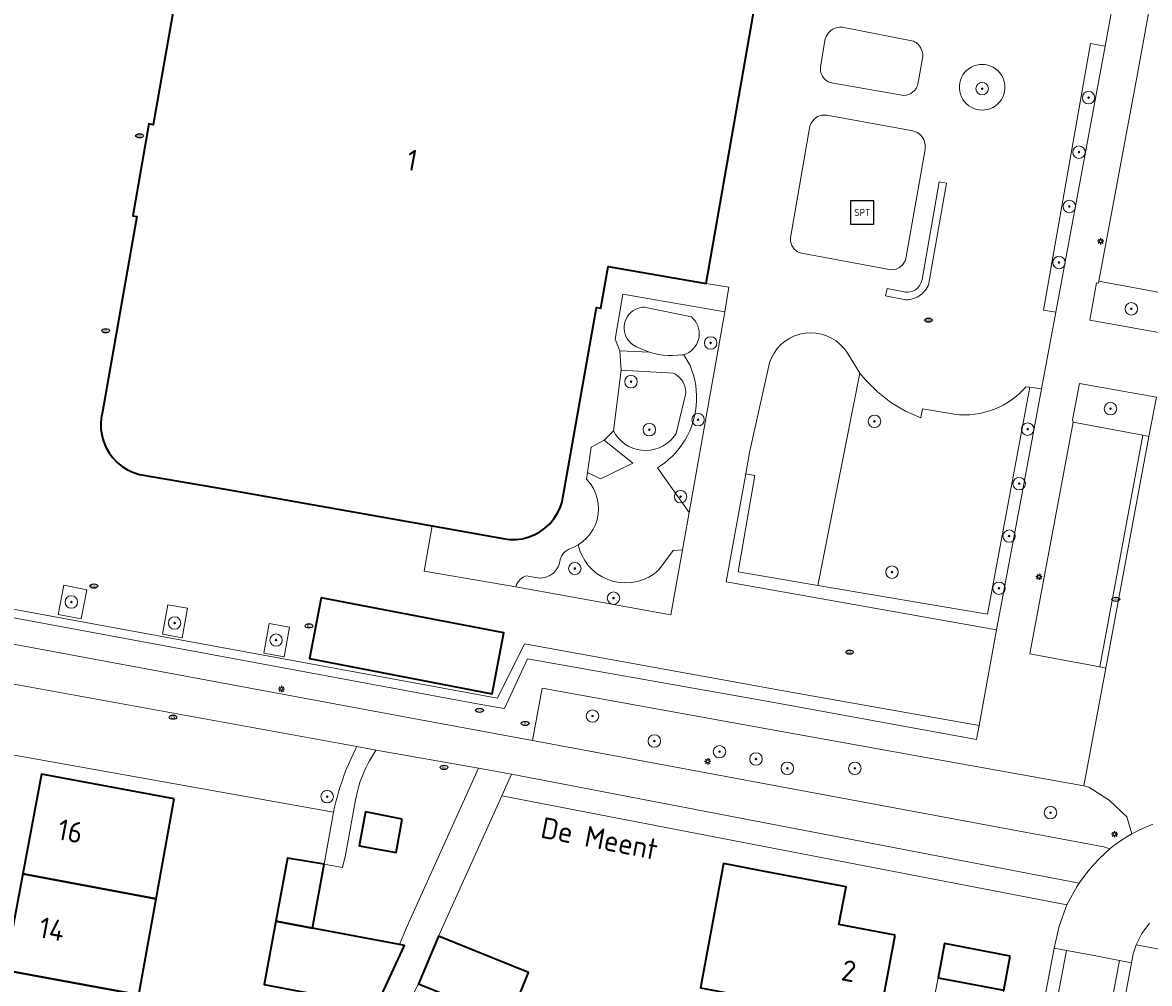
# Model space of a CAD drawing. Header units: metres. Extents: x 152610 to 160096, y 456114 to 462495.
# Tile 264 of 656: x 157327 to 157399, y 460119 to 460180. Entities that reach past the tile are written whole.
import ezdxf
from ezdxf.enums import TextEntityAlignment as Align

# ---------------------------------------------------------------- set-up
doc = ezdxf.new("R2010")
doc.units = ezdxf.units.M
doc.header["$LTSCALE"] = 0.5
doc.layers.get('0').update_dxf_attribs({"linetype": 'CONTINUOUS'})
for name, color, linetype, lineweight in [('B-PV-GR-BEPLANTING_CULTUUR_BODEMBEDEKKER-GV', 251, 'CONTINUOUS', 18), ('B-PV-GR-BEPLANTING_CULTUUR_BOSPLANTSOEN-GV', 251, 'CONTINUOUS', 18), ('B-PV-GR-BEPLANTING_CULTUUR_VASTE PLANTENVAK-GV', 251, 'CONTINUOUS', 18), ('B-PV-GR-BOOM-S', 251, 'CONTINUOUS', 25), ('B-PV-GR-HAAG-GV', 251, 'CONTINUOUS', 13), ('B-PV-IE-MEUBILAIR-S', 251, 'CONTINUOUS', 25), ('B-PV-IE-MEUBILAIR_WEGMEUBILAIR-S', 251, 'CONTINUOUS', 25), ('B-PV-OG-BEBOUWING-GV', 6, 'CONTINUOUS', 35), ('B-PV-OG-BEBOUWING-T18', 1, 'CONTINUOUS', 18), ('B-PV-OG-BEBOUWING_OVERBOUWING-GV', 251, 'CONTINUOUS', 18), ('B-PV-OG-TERREIN_BEGROEID-GV', 251, 'CONTINUOUS', 18), ('B-PV-OG-TOPOGRAFIE-T18', 1, 'CONTINUOUS', 18), ('B-PV-VH-GESLOTENVERHARDING_ASFALT-GV', 251, 'CONTINUOUS', 18), ('B-PV-VH-GESLOTENVERHARDING_KUNSTSTOF-GV', 251, 'CONTINUOUS', 18), ('B-PV-VH-HALFVERHARDING_GRASBETONSTEEN-GV', 251, 'CONTINUOUS', 18), ('B-PV-VH-ONVERHARD-GV', 251, 'CONTINUOUS', 18), ('B-PV-VH-OPENVERHARDING_BETONSTRAATSTEEN-GV', 251, 'CONTINUOUS', 18), ('B-PV-VH-OPENVERHARDING_STRAATBAKSTEEN-GV', 251, 'CONTINUOUS', 18), ('B-PV-VH-OPENVERHARDING_TEGEL-GV', 251, 'CONTINUOUS', 18)]:
    doc.layers.add(name, color=color, linetype=linetype, lineweight=lineweight)
doc.styles.add('NLCS-ISO', font='NLCS-ISO.ttf')
doc.styles.add('NLCS-ISO-M750-T18', font='NLCS-ISO.ttf', dxfattribs={"height": 1.35})

# ---------------------------------------------------------------- blocks, each defined once
blk = doc.blocks.new('SIE-MEUBILAIR_PAAL_LICHTMAST-SO')
for points in [[(-0.62, 0), (-1, 0)], [(-0.71, 0.71), (-0.44, 0.44)], [(0, 1), (0, 0.62)], [(0.44, 0.44), (0.71, 0.71)], [(1, 0), (0.62, 0)], [(-0.71, -0.71), (-0.44, -0.44)], [(0, -0.62), (0, -1)], [(0.44, -0.44), (0.71, -0.71)]]:
    blk.add_lwpolyline(points)
blk.add_circle((0, 0), 0.5)
blk = doc.blocks.new('SIE-MEUBILAIR_PUT_RIOOLPUT-SO')
blk.add_ellipse((0, 0), major_axis=(1.25, 0), ratio=0.54)
at = {"style": 'NLCS-ISO'}
blk.add_text('ri', height=0.75, dxfattribs=at).set_placement((-0.04, 0.07), align=Align.MIDDLE_CENTER)
blk = doc.blocks.new('SIE-MEUBILAIR_PUT_KOLK-SO')
blk.add_ellipse((0, 0), major_axis=(1.25, 0), ratio=0.54)
at = {"style": 'NLCS-ISO'}
blk.add_text('klk', height=0.75, dxfattribs=at).set_placement((0.03, 0), align=Align.MIDDLE_CENTER)
blk = doc.blocks.new('SIE-WEG_SPEELTOESTEL-SO')
at = {"flags": 128}
blk.add_lwpolyline([(-3.75, -3.75), (3.75, -3.75), (3.75, 3.75), (-3.75, 3.75)], close=True, dxfattribs=at)
at = {"style": 'NLCS-ISO'}
blk.add_text('SPT', height=2.25, dxfattribs=at).set_placement((0, 0), align=Align.MIDDLE_CENTER)
blk = doc.blocks.new('SGR-BOOM_GBKN-SO')
at = {"linetype": 'ByBlock', "lineweight": 18}
h = blk.add_hatch(color=0, dxfattribs=at)
h.dxf.hatch_style = 1
edge = h.paths.add_edge_path()
edge.add_arc((0, 0), 0.25, 0, 360)
at = {"color": 0, "linetype": 'ByBlock', "lineweight": 18}
for radius in [2, 0.25]:
    blk.add_circle((0, 0), radius, dxfattribs=at)
at = {"color": 0, "linetype": 'ByBlock', "lineweight": 18, "style": 'NLCS-ISO'}
blk.add_attdef('SOORT', (2.5, 0), '', height=1.5, dxfattribs=at)

msp = doc.modelspace()

# ---------------------------------------------------------------- linework, layer by layer
at = {"layer": 'B-PV-GR-BEPLANTING_CULTUUR_BODEMBEDEKKER-GV', "flags": 128}
msp.add_lwpolyline([(157358.554, 460132.21), (157357.92, 460130.805), (157375.314, 460127.45), (157394.196, 460123.809), (157394.648, 460124.683), (157394.834, 460124.969), (157394.983, 460125.199)], close=True, dxfattribs=at)
at = {"layer": 'B-PV-GR-BEPLANTING_CULTUUR_BOSPLANTSOEN-GV', "flags": 128}
msp.add_lwpolyline([(157324.569, 460133.776), (157347.126, 460129.772), (157347.193, 460130.081), (157347.278, 460130.433), (157347.37, 460130.782), (157347.469, 460131.13), (157347.576, 460131.475), (157347.692, 460131.817), (157347.814, 460132.157), (157347.944, 460132.495), (157348.081, 460132.829), (157348.226, 460133.16), (157348.378, 460133.488), (157348.538, 460133.812), (157348.618, 460133.967), (157312.833, 460140.476)], dxfattribs=at)
msp.add_lwpolyline([(157396.956, 460127.406), (157397.1, 460127.53), (157397.573, 460127.88), (157398.098, 460128.225), (157398.359, 460128.367), (157398.038, 460129.457), (157396.909, 460130.527), (157395.588, 460131.373), (157395.287, 460131.452), (157385.501, 460133.216), (157375.162, 460135.077), (157360.505, 460137.71), (157359.892, 460134.355), (157396.554, 460127.533)], close=True, dxfattribs=at)
at = {"layer": 'B-PV-GR-BEPLANTING_CULTUUR_VASTE PLANTENVAK-GV', "flags": 128}
for points in [[(157400.681, 460160.423), (157401.132, 460162.92), (157400.739, 460162.993), (157396.247, 460163.826), (157396.223, 460163.707), (157396.089, 460163.734), (157395.652, 460161.339)], [(157372.237, 460161.872), (157365.694, 460162.999), (157365.201, 460160.119), (157365.505, 460159.365), (157367.405, 460159.275), (157367.121, 460159.373), (157366.843, 460159.488), (157366.573, 460159.621), (157366.308, 460159.772), (157366.181, 460159.88), (157366.068, 460160.003), (157365.971, 460160.139), (157365.893, 460160.286), (157365.833, 460160.442), (157365.793, 460160.604), (157365.774, 460160.77), (157365.776, 460160.936), (157365.799, 460161.102), (157365.842, 460161.263), (157365.906, 460161.417), (157365.988, 460161.562), (157366.087, 460161.696), (157366.203, 460161.816), (157366.332, 460161.921), (157366.474, 460162.009), (157366.626, 460162.078), (157366.785, 460162.128), (157366.949, 460162.157), (157367.054, 460162.165), (157370.089, 460161.533), (157370.213, 460161.415), (157370.326, 460161.278), (157370.42, 460161.128), (157370.495, 460160.967), (157370.55, 460160.798), (157370.582, 460160.623), (157370.593, 460160.446), (157370.581, 460160.269), (157370.547, 460160.095), (157370.492, 460159.926), (157370.416, 460159.766), (157370.32, 460159.616), (157370.207, 460159.48), (157370.077, 460159.359), (157369.933, 460159.255), (157369.777, 460159.17), (157369.612, 460159.106), (157370.003, 460158.415), (157370.124, 460158.107), (157370.225, 460157.792), (157370.306, 460157.472), (157370.367, 460157.147), (157370.407, 460156.819), (157370.427, 460156.489), (157370.426, 460156.158), (157370.404, 460155.828), (157370.361, 460155.5), (157370.298, 460155.176), (157370.215, 460154.856), (157370.112, 460154.542), (157369.989, 460154.235), (157369.847, 460153.936), (157369.687, 460153.647), (157369.509, 460153.368), (157369.314, 460153.101), (157369.102, 460152.847), (157368.875, 460152.607), (157368.633, 460152.381), (157368.378, 460152.172), (157368.109, 460151.978), (157367.926, 460151.86), (157369.944, 460148.999)], [(157394.59, 460154.794), (157399.058, 460153.947), (157399.456, 460153.873), (157399.94, 460156.387), (157395.003, 460157.274), (157394.559, 460154.933)], [(157364.498, 460153.637), (157363.663, 460153.188), (157363.428, 460151.564), (157364.248, 460151.151), (157366.334, 460152.146)], [(157369.515, 460146.59), (157368.927, 460146.541), (157367.997, 460145.307), (157367.696, 460145.058), (157367.366, 460144.849), (157367.013, 460144.684), (157366.641, 460144.563), (157366.258, 460144.491), (157365.868, 460144.467), (157365.479, 460144.492), (157365.096, 460144.565), (157364.725, 460144.686), (157364.372, 460144.853), (157364.042, 460145.062), (157363.742, 460145.311), (157363.475, 460145.596), (157363.246, 460145.912), (157363.058, 460146.254), (157362.958, 460146.495), (157362.822, 460146.909), (157362.553, 460146.765), (157362.235, 460146.641), (157362.155, 460146.602), (157362.089, 460146.562), (157361.989, 460146.488), (157361.899, 460146.401), (157361.821, 460146.304), (157361.756, 460146.198), (157361.704, 460146.085), (157361.667, 460145.966), (157361.645, 460145.843), (157361.625, 460145.755), (157361.6, 460145.659), (157361.541, 460145.511), (157361.465, 460145.372), (157361.371, 460145.243), (157361.262, 460145.127), (157361.139, 460145.026), (157361.005, 460144.941), (157360.861, 460144.873), (157360.709, 460144.824), (157360.553, 460144.794), (157360.394, 460144.784), (157360.235, 460144.794), (157360.079, 460144.824), (157359.486, 460144.933), (157359.291, 460144.842), (157359.12, 460144.712), (157358.979, 460144.549), (157358.876, 460144.36), (157358.826, 460144.211), (157368.771, 460142.416)], [(157331.286, 460144.034), (157329.812, 460144.318), (157329.452, 460142.447), (157330.925, 460142.163)], [(157337.755, 460142.844), (157336.49, 460143.07), (157336.153, 460141.179), (157337.417, 460140.952)], [(157344.297, 460141.627), (157342.997, 460141.861), (157342.656, 460139.964), (157343.957, 460139.73)]]:
    msp.add_lwpolyline(points, close=True, dxfattribs=at)
at = {"layer": 'B-PV-GR-HAAG-GV', "flags": 128}
for points in [[(157393.479, 460161.836), (157396.641, 460178.906), (157395.702, 460179.074), (157392.687, 460161.98)], [(157385.99, 460170.199), (157384.896, 460163.94), (157384.846, 460163.746), (157384.756, 460163.567), (157384.63, 460163.411), (157384.475, 460163.284), (157384.297, 460163.192), (157384.104, 460163.139), (157383.977, 460163.127), (157383.852, 460163.131), (157382.661, 460163.352), (157382.556, 460162.882), (157383.847, 460162.629), (157383.974, 460162.635), (157384.101, 460162.651), (157384.226, 460162.677), (157384.348, 460162.713), (157384.468, 460162.758), (157384.583, 460162.813), (157384.694, 460162.876), (157384.799, 460162.948), (157384.899, 460163.028), (157384.992, 460163.116), (157385.077, 460163.211), (157385.155, 460163.312), (157385.225, 460163.418), (157385.287, 460163.53), (157385.313, 460163.586), (157386.454, 460170.124)], [(157389.682, 460141.468), (157391.256, 460149.891), (157392.555, 460156.921), (157391.81, 460157.039), (157389.097, 460142.464), (157378.213, 460144.31), (157373.1, 460145.178), (157374.168, 460151.37), (157373.578, 460151.473), (157372.325, 460144.551)], [(157388.397, 460134.431), (157388.551, 460135.323), (157376.233, 460137.515), (157359.379, 460140.564), (157357.646, 460137.075), (157323.624, 460143.313), (157323.448, 460143.359), (157323.351, 460142.84), (157356.575, 460136.668), (157358.098, 460136.416), (157359.579, 460139.604), (157375.033, 460136.857)]]:
    msp.add_lwpolyline(points, close=True, dxfattribs=at)
at = {"layer": 'B-PV-OG-BEBOUWING-GV', "flags": 128}
msp.add_lwpolyline([(157337.412, 460184.442), (157335.549, 460173.869), (157335.277, 460173.917), (157334.234, 460168.025), (157334.502, 460167.977), (157332.301, 460155.453), (157332.238, 460155.173), (157332.192, 460154.767), (157332.197, 460154.358), (157332.253, 460153.953), (157332.359, 460153.558), (157332.514, 460153.179), (157332.715, 460152.823), (157332.96, 460152.495), (157333.243, 460152.201), (157333.562, 460151.944), (157333.909, 460151.729), (157334.282, 460151.559), (157334.672, 460151.437), (157340.291, 460150.458), (157353.446, 460148.126), (157358.003, 460147.318), (157358.408, 460147.263), (157358.818, 460147.26), (157359.224, 460147.308), (157359.621, 460147.406), (157360.003, 460147.553), (157360.363, 460147.747), (157360.696, 460147.985), (157360.997, 460148.263), (157361.26, 460148.576), (157361.483, 460148.919), (157361.66, 460149.288), (157361.79, 460149.676), (157361.848, 460149.939), (157364.011, 460162.137), (157364.273, 460162.09), (157364.743, 460164.768), (157371.036, 460163.677), (157374.577, 460183.867)], dxfattribs=at)
for points in [[(157346.327, 460143.512), (157345.583, 460139.617), (157357.308, 460137.356), (157358.055, 460141.264)], [(157336.903, 460130.626), (157328.381, 460132.211), (157327.179, 460125.799), (157335.737, 460124.198)], [(157351.529, 460129.312), (157349.171, 460129.781), (157348.769, 460127.601), (157351.134, 460127.17)], [(157346.516, 460126.42), (157344.168, 460126.81), (157343.426, 460122.76), (157345.767, 460122.322)], [(157383.167, 460121.863), (157379.554, 460122.56), (157380.021, 460124.98), (157375.02, 460125.923), (157372.161, 460126.462), (157370.676, 460118.482), (157373.523, 460117.958), (157382.143, 460116.373)], [(157335.737, 460124.198), (157327.179, 460125.799), (157326.023, 460119.634), (157334.619, 460118.037)], [(157345.767, 460122.322), (157343.426, 460122.76), (157342.682, 460118.695), (157345.025, 460118.265), (157349.559, 460117.435), (157349.909, 460117.371), (157351.674, 460121.217), (157351.363, 460121.275)], [(157353.859, 460121.803), (157352.587, 460118.758), (157358.399, 460116.399), (157359.628, 460119.479)], [(157390.55, 460120.525), (157386.345, 460121.336), (157385.926, 460119.136), (157390.142, 460118.347)], [(157334.619, 460118.037), (157326.023, 460119.634), (157324.851, 460113.384), (157333.492, 460111.829)]]:
    msp.add_lwpolyline(points, close=True, dxfattribs=at)
at = {"layer": 'B-PV-OG-BEBOUWING_OVERBOUWING-GV', "flags": 128}
msp.add_lwpolyline([(157385.262, 460115.76), (157389.502, 460114.927), (157390.142, 460118.347), (157385.926, 460119.136)], close=True, dxfattribs=at)
at = {"layer": 'B-PV-OG-TERREIN_BEGROEID-GV', "flags": 128}
for points in [[(157387.511, 460175.49), (157387.619, 460175.34), (157387.745, 460175.206), (157387.887, 460175.088), (157388.042, 460174.989), (157388.208, 460174.91), (157388.383, 460174.852), (157388.564, 460174.817), (157388.748, 460174.805), (157388.932, 460174.816), (157389.113, 460174.85), (157389.288, 460174.907), (157389.455, 460174.985), (157389.611, 460175.083), (157389.754, 460175.2), (157389.88, 460175.334), (157389.989, 460175.483), (157390.078, 460175.644), (157390.146, 460175.815), (157390.193, 460175.993), (157390.216, 460176.176), (157390.217, 460176.36), (157390.194, 460176.543), (157390.149, 460176.722), (157390.082, 460176.893), (157389.993, 460177.055), (157389.886, 460177.204), (157389.76, 460177.339), (157389.618, 460177.457), (157389.463, 460177.556), (157389.296, 460177.635), (157389.121, 460177.692), (157388.941, 460177.727), (157388.757, 460177.739), (157388.573, 460177.728), (157388.392, 460177.694), (157388.216, 460177.638), (157388.049, 460177.56), (157387.894, 460177.462), (157387.751, 460177.345), (157387.625, 460177.211), (157387.516, 460177.062), (157387.427, 460176.901), (157387.359, 460176.73), (157387.312, 460176.551), (157387.289, 460176.369), (157387.288, 460176.184), (157387.311, 460176.002), (157387.356, 460175.823), (157387.423, 460175.652)], [(157367.054, 460162.165), (157366.949, 460162.157), (157366.785, 460162.128), (157366.626, 460162.078), (157366.474, 460162.009), (157366.332, 460161.921), (157366.203, 460161.816), (157366.087, 460161.696), (157365.988, 460161.562), (157365.906, 460161.417), (157365.842, 460161.263), (157365.799, 460161.102), (157365.776, 460160.936), (157365.774, 460160.77), (157365.793, 460160.604), (157365.833, 460160.442), (157365.893, 460160.286), (157365.971, 460160.139), (157366.068, 460160.003), (157366.181, 460159.88), (157366.308, 460159.772), (157366.573, 460159.621), (157366.843, 460159.488), (157367.121, 460159.373), (157367.405, 460159.275), (157367.695, 460159.196), (157367.989, 460159.134), (157368.287, 460159.092), (157368.586, 460159.068), (157368.887, 460159.063), (157369.187, 460159.077), (157369.486, 460159.11), (157369.612, 460159.106), (157369.777, 460159.17), (157369.933, 460159.255), (157370.077, 460159.359), (157370.207, 460159.48), (157370.32, 460159.616), (157370.416, 460159.766), (157370.492, 460159.926), (157370.547, 460160.095), (157370.581, 460160.269), (157370.593, 460160.446), (157370.582, 460160.623), (157370.55, 460160.798), (157370.495, 460160.967), (157370.42, 460161.128), (157370.326, 460161.278), (157370.213, 460161.415), (157370.089, 460161.533)], [(157365.591, 460158.115), (157365.092, 460154.226), (157365.221, 460154.003), (157365.395, 460153.772), (157365.596, 460153.564), (157365.822, 460153.383), (157366.069, 460153.232), (157366.333, 460153.114), (157366.609, 460153.029), (157366.894, 460152.979), (157367.183, 460152.966), (157367.472, 460152.989), (157367.755, 460153.047), (157368.028, 460153.141), (157368.288, 460153.269), (157368.53, 460153.428), (157368.749, 460153.616), (157368.944, 460153.83), (157369.11, 460154.067), (157369.722, 460156.568), (157369.727, 460156.738), (157369.711, 460156.908), (157369.674, 460157.074), (157369.617, 460157.235), (157369.539, 460157.387), (157369.444, 460157.528), (157369.331, 460157.655), (157369.203, 460157.768), (157369.062, 460157.864), (157368.943, 460157.927)], [(157391.81, 460157.039), (157391.558, 460157.062), (157391.422, 460156.91), (157391.192, 460156.678), (157390.947, 460156.46), (157390.689, 460156.259), (157390.418, 460156.073), (157390.137, 460155.906), (157389.846, 460155.756), (157389.545, 460155.625), (157389.238, 460155.513), (157388.923, 460155.42), (157388.604, 460155.348), (157388.281, 460155.295), (157387.955, 460155.263), (157387.627, 460155.252), (157387.3, 460155.261), (157386.974, 460155.29), (157384.919, 460155.65), (157384.824, 460155.063), (157383.824, 460155.499), (157382.886, 460156.057), (157382.026, 460156.728), (157381.256, 460157.502), (157380.9, 460157.936), (157378.213, 460144.31), (157389.097, 460142.464)]]:
    msp.add_lwpolyline(points, close=True, dxfattribs=at)
at = {"layer": 'B-PV-VH-GESLOTENVERHARDING_ASFALT-GV', "flags": 128}
for points in [[(157399.94, 460156.387), (157399.456, 460153.873), (157396.686, 460139.011), (157395.287, 460131.452), (157395.588, 460131.373), (157396.909, 460130.527), (157398.038, 460129.457), (157398.359, 460128.367), (157398.609, 460128.503), (157399.188, 460128.789), (157399.712, 460128.998)], [(157312.833, 460140.476), (157348.618, 460133.967), (157349.866, 460133.746), (157356.421, 460132.587), (157358.554, 460132.21), (157394.983, 460125.199), (157395.184, 460125.508), (157395.472, 460125.88), (157395.774, 460126.24), (157396.217, 460126.719), (157396.686, 460127.173), (157396.956, 460127.406), (157396.554, 460127.533), (157359.892, 460134.355), (157352.599, 460135.704), (157313.086, 460143.039)]]:
    msp.add_lwpolyline(points, dxfattribs=at)
at = {"layer": 'B-PV-VH-GESLOTENVERHARDING_KUNSTSTOF-GV', "flags": 128}
for points in [[(157384.941, 460178.243), (157384.941, 460178.277), (157384.942, 460178.311), (157384.941, 460178.34), (157384.939, 460178.368), (157384.936, 460178.411), (157384.927, 460178.471), (157384.916, 460178.527), (157384.903, 460178.578), (157384.888, 460178.627), (157384.869, 460178.678), (157384.847, 460178.73), (157384.82, 460178.784), (157384.78, 460178.852), (157384.742, 460178.908), (157384.695, 460178.968), (157384.635, 460179.033), (157384.574, 460179.089), (157384.507, 460179.141), (157384.417, 460179.198), (157384.347, 460179.235), (157379.771, 460180.128), (157379.604, 460180.128), (157379.456, 460180.105), (157379.312, 460180.062), (157379.172, 460179.996), (157379.049, 460179.914), (157378.962, 460179.839), (157378.875, 460179.744), (157378.803, 460179.643), (157378.741, 460179.53), (157378.707, 460179.449), (157378.687, 460179.39), (157378.661, 460179.284), (157378.382, 460177.569), (157378.376, 460177.497), (157378.375, 460177.431), (157378.378, 460177.364), (157378.387, 460177.296), (157378.402, 460177.226), (157378.424, 460177.154), (157378.459, 460177.065), (157378.498, 460176.991), (157378.542, 460176.922), (157378.597, 460176.852), (157378.66, 460176.787), (157378.721, 460176.734), (157378.787, 460176.686), (157378.848, 460176.649), (157378.931, 460176.609), (157379.024, 460176.575), (157379.092, 460176.557), (157383.595, 460175.764), (157383.734, 460175.755), (157383.895, 460175.771), (157384.049, 460175.815), (157384.185, 460175.879), (157384.292, 460175.951), (157384.408, 460176.06), (157384.507, 460176.192), (157384.567, 460176.307), (157384.598, 460176.388), (157384.622, 460176.474)], [(157383.851, 460165.29), (157385.09, 460172.279), (157385.097, 460172.406), (157385.105, 460172.61), (157385.018, 460172.913), (157384.842, 460173.174), (157384.594, 460173.369), (157384.298, 460173.477), (157378.774, 460174.489), (157378.473, 460174.485), (157378.188, 460174.389), (157377.946, 460174.209), (157377.772, 460173.964), (157377.7, 460173.767), (157376.452, 460166.618), (157376.451, 460166.386), (157376.528, 460166.12), (157376.684, 460165.891), (157376.903, 460165.721), (157377.163, 460165.628), (157382.904, 460164.562), (157383.188, 460164.59), (157383.45, 460164.705), (157383.664, 460164.896), (157383.808, 460165.143)]]:
    msp.add_lwpolyline(points, close=True, dxfattribs=at)
at = {"layer": 'B-PV-VH-HALFVERHARDING_GRASBETONSTEEN-GV', "flags": 128}
msp.add_lwpolyline([(157380.9, 460157.936), (157380.155, 460159.139), (157380.024, 460159.335), (157379.888, 460159.521), (157379.647, 460159.775), (157379.377, 460159.997), (157379.081, 460160.183), (157378.765, 460160.33), (157378.432, 460160.437), (157378.088, 460160.501), (157377.74, 460160.522), (157377.391, 460160.499), (157377.048, 460160.432), (157376.716, 460160.323), (157376.4, 460160.173), (157376.106, 460159.984), (157375.837, 460159.761), (157375.599, 460159.505), (157375.395, 460159.221), (157375.228, 460158.915), (157375.1, 460158.589), (157373.82, 460152.846), (157373.578, 460151.473), (157374.168, 460151.37), (157373.1, 460145.178), (157378.213, 460144.31)], close=True, dxfattribs=at)
at = {"layer": 'B-PV-VH-ONVERHARD-GV', "flags": 128}
for points in [[(157393.479, 460161.836), (157396.641, 460178.906), (157395.702, 460179.074), (157392.687, 460161.98)], [(157385.99, 460170.199), (157384.896, 460163.94), (157384.846, 460163.746), (157384.756, 460163.567), (157384.63, 460163.411), (157384.475, 460163.284), (157384.297, 460163.192), (157384.104, 460163.139), (157383.977, 460163.127), (157383.852, 460163.131), (157382.661, 460163.352), (157382.556, 460162.882), (157383.847, 460162.629), (157383.974, 460162.635), (157384.101, 460162.651), (157384.226, 460162.677), (157384.348, 460162.713), (157384.468, 460162.758), (157384.583, 460162.813), (157384.694, 460162.876), (157384.799, 460162.948), (157384.899, 460163.028), (157384.992, 460163.116), (157385.077, 460163.211), (157385.155, 460163.312), (157385.225, 460163.418), (157385.287, 460163.53), (157385.313, 460163.586), (157386.454, 460170.124)], [(157389.682, 460141.468), (157391.256, 460149.891), (157392.555, 460156.921), (157391.81, 460157.039), (157389.097, 460142.464), (157378.213, 460144.31), (157373.1, 460145.178), (157374.168, 460151.37), (157373.578, 460151.473), (157372.325, 460144.551)], [(157388.397, 460134.431), (157388.551, 460135.323), (157376.233, 460137.515), (157359.379, 460140.564), (157357.646, 460137.075), (157323.624, 460143.313), (157323.448, 460143.359), (157323.351, 460142.84), (157356.575, 460136.668), (157358.098, 460136.416), (157359.579, 460139.604), (157375.033, 460136.857)]]:
    msp.add_lwpolyline(points, close=True, dxfattribs=at)
at = {"layer": 'B-PV-VH-OPENVERHARDING_BETONSTRAATSTEEN-GV', "flags": 128}
for points in [[(157400.739, 460162.993), (157401.712, 460168.24), (157403.153, 460176.021), (157405.3, 460187.704), (157400.818, 460188.702), (157398.729, 460177.143), (157396.247, 460163.826)], [(157396.295, 460139.084), (157399.058, 460153.947), (157394.59, 460154.794), (157391.822, 460139.912)], [(157396.686, 460139.011), (157399.456, 460153.873), (157399.058, 460153.947), (157396.295, 460139.084)]]:
    msp.add_lwpolyline(points, close=True, dxfattribs=at)
msp.add_lwpolyline([(157399.712, 460128.998), (157399.188, 460128.789), (157398.609, 460128.503), (157398.359, 460128.367), (157398.098, 460128.225), (157397.573, 460127.88), (157397.1, 460127.53), (157396.956, 460127.406), (157396.686, 460127.173), (157396.217, 460126.719), (157395.774, 460126.24), (157395.472, 460125.88), (157395.184, 460125.508), (157394.983, 460125.199), (157394.834, 460124.969), (157394.648, 460124.683), (157394.196, 460123.809), (157393.69, 460122.453), (157393.384, 460121.039), (157394.171, 460120.896), (157395.948, 460120.574), (157397.56, 460120.25), (157398.344, 460120.093), (157398.45, 460120.679), (157398.632, 460121.245), (157399.008, 460121.983), (157399.499, 460122.651)], dxfattribs=at)
at = {"layer": 'B-PV-VH-OPENVERHARDING_STRAATBAKSTEEN-GV', "flags": 128}
for points in [[(157394.171, 460120.896), (157393.384, 460121.039), (157388.091, 460093.11), (157387.91, 460092.33), (157388.729, 460092.181)], [(157398.344, 460120.093), (157397.56, 460120.25), (157393.564, 460098.945), (157386.741, 460062.2), (157385.847, 460062.367), (157379.402, 460063.56), (157377.701, 460063.876), (157368.074, 460065.66), (157367.155, 460065.83), (157367.952, 460070.119), (157367.166, 460070.266), (157366.369, 460065.99), (157366.157, 460065.202), (157367.928, 460064.873), (157370.122, 460064.466), (157377.685, 460063.065), (157379.256, 460062.773), (157379.331, 460062.759), (157384.36, 460061.828), (157385.701, 460061.58), (157386.244, 460061.479), (157387.381, 460061.267), (157394.35, 460098.798)]]:
    msp.add_lwpolyline(points, close=True, dxfattribs=at)
at = {"layer": 'B-PV-VH-OPENVERHARDING_TEGEL-GV', "flags": 128}
for points in [[(157400.681, 460160.423), (157395.652, 460161.339), (157396.089, 460163.734), (157396.223, 460163.707), (157396.247, 460163.826), (157398.729, 460177.143), (157400.818, 460188.702), (157398.526, 460189.146), (157397.398, 460183.034), (157396.641, 460178.906), (157393.479, 460161.836), (157392.555, 460156.921), (157391.256, 460149.891), (157389.682, 460141.468), (157388.551, 460135.323), (157388.397, 460134.431), (157375.033, 460136.857), (157359.579, 460139.604), (157358.098, 460136.416), (157356.575, 460136.668), (157323.351, 460142.84)], [(157374.577, 460183.867), (157371.036, 460163.677), (157372.495, 460163.437), (157372.237, 460161.872), (157369.944, 460148.999), (157369.515, 460146.59), (157368.771, 460142.416), (157358.826, 460144.211), (157352.933, 460145.236), (157353.446, 460148.126), (157340.291, 460150.458), (157334.672, 460151.437), (157334.282, 460151.559), (157333.909, 460151.729), (157333.562, 460151.944), (157333.243, 460152.201), (157332.96, 460152.495), (157332.715, 460152.823), (157332.514, 460153.179), (157332.359, 460153.558), (157332.253, 460153.953), (157332.197, 460154.358), (157332.192, 460154.767), (157332.238, 460155.173), (157332.301, 460155.453), (157334.502, 460167.977), (157334.234, 460168.025), (157335.277, 460173.917), (157335.549, 460173.869), (157337.412, 460184.442)], [(157323.624, 460143.313), (157357.646, 460137.075), (157359.379, 460140.564), (157376.233, 460137.515), (157388.551, 460135.323), (157389.682, 460141.468), (157372.325, 460144.551), (157373.578, 460151.473), (157373.82, 460152.846), (157375.1, 460158.589), (157375.228, 460158.915), (157375.395, 460159.221), (157375.599, 460159.505), (157375.837, 460159.761), (157376.106, 460159.984), (157376.4, 460160.173), (157376.716, 460160.323), (157377.048, 460160.432), (157377.391, 460160.499), (157377.74, 460160.522), (157378.088, 460160.501), (157378.432, 460160.437), (157378.765, 460160.33), (157379.081, 460160.183), (157379.377, 460159.997), (157379.647, 460159.775), (157379.888, 460159.521), (157380.024, 460159.335), (157380.155, 460159.139), (157380.9, 460157.936), (157381.256, 460157.502), (157382.026, 460156.728), (157382.886, 460156.057), (157383.824, 460155.499), (157384.824, 460155.063), (157384.919, 460155.65), (157386.974, 460155.29), (157387.3, 460155.261), (157387.627, 460155.252), (157387.955, 460155.263), (157388.281, 460155.295), (157388.604, 460155.348), (157388.923, 460155.42), (157389.238, 460155.513), (157389.545, 460155.625), (157389.846, 460155.756), (157390.137, 460155.906), (157390.418, 460156.073), (157390.689, 460156.259), (157390.947, 460156.46), (157391.192, 460156.678), (157391.422, 460156.91), (157391.558, 460157.062), (157391.81, 460157.039), (157392.555, 460156.921), (157393.479, 460161.836), (157392.687, 460161.98), (157395.702, 460179.074), (157396.641, 460178.906), (157397.398, 460183.034)], [(157313.086, 460143.039), (157352.599, 460135.704), (157359.892, 460134.355), (157360.505, 460137.71), (157375.162, 460135.077), (157385.501, 460133.216), (157395.287, 460131.452), (157396.686, 460139.011), (157396.295, 460139.084), (157391.822, 460139.912), (157394.59, 460154.794), (157394.559, 460154.933), (157395.003, 460157.274), (157399.94, 460156.387)], [(157399.499, 460122.651), (157399.008, 460121.983), (157398.632, 460121.245), (157400.439, 460120.902)], [(157393.564, 460098.945), (157397.56, 460120.25), (157395.948, 460120.574), (157394.171, 460120.896), (157388.729, 460092.181)]]:
    msp.add_lwpolyline(points, dxfattribs=at)
for points in [[(157384.941, 460178.243), (157384.622, 460176.474), (157384.598, 460176.388), (157384.567, 460176.307), (157384.507, 460176.192), (157384.408, 460176.06), (157384.292, 460175.951), (157384.185, 460175.879), (157384.049, 460175.815), (157383.895, 460175.771), (157383.734, 460175.755), (157383.595, 460175.764), (157379.092, 460176.557), (157379.024, 460176.575), (157378.931, 460176.609), (157378.848, 460176.649), (157378.787, 460176.686), (157378.721, 460176.734), (157378.66, 460176.787), (157378.597, 460176.852), (157378.542, 460176.922), (157378.498, 460176.991), (157378.459, 460177.065), (157378.424, 460177.154), (157378.402, 460177.226), (157378.387, 460177.296), (157378.378, 460177.364), (157378.375, 460177.431), (157378.376, 460177.497), (157378.382, 460177.569), (157378.661, 460179.284), (157378.687, 460179.39), (157378.707, 460179.449), (157378.741, 460179.53), (157378.803, 460179.643), (157378.875, 460179.744), (157378.962, 460179.839), (157379.049, 460179.914), (157379.172, 460179.996), (157379.312, 460180.062), (157379.456, 460180.105), (157379.604, 460180.128), (157379.771, 460180.128), (157384.347, 460179.235), (157384.417, 460179.198), (157384.507, 460179.141), (157384.574, 460179.089), (157384.635, 460179.033), (157384.695, 460178.968), (157384.742, 460178.908), (157384.78, 460178.852), (157384.82, 460178.784), (157384.847, 460178.73), (157384.869, 460178.678), (157384.888, 460178.627), (157384.903, 460178.578), (157384.916, 460178.527), (157384.927, 460178.471), (157384.936, 460178.411), (157384.939, 460178.368), (157384.941, 460178.34), (157384.942, 460178.311), (157384.941, 460178.277)], [(157387.511, 460175.49), (157387.423, 460175.652), (157387.356, 460175.823), (157387.311, 460176.002), (157387.288, 460176.184), (157387.289, 460176.369), (157387.312, 460176.551), (157387.359, 460176.73), (157387.427, 460176.901), (157387.516, 460177.062), (157387.625, 460177.211), (157387.751, 460177.345), (157387.894, 460177.462), (157388.049, 460177.56), (157388.216, 460177.638), (157388.392, 460177.694), (157388.573, 460177.728), (157388.757, 460177.739), (157388.941, 460177.727), (157389.121, 460177.692), (157389.296, 460177.635), (157389.463, 460177.556), (157389.618, 460177.457), (157389.76, 460177.339), (157389.886, 460177.204), (157389.993, 460177.055), (157390.082, 460176.893), (157390.149, 460176.722), (157390.194, 460176.543), (157390.217, 460176.36), (157390.216, 460176.176), (157390.193, 460175.993), (157390.146, 460175.815), (157390.078, 460175.644), (157389.989, 460175.483), (157389.88, 460175.334), (157389.754, 460175.2), (157389.611, 460175.083), (157389.455, 460174.985), (157389.288, 460174.907), (157389.113, 460174.85), (157388.932, 460174.816), (157388.748, 460174.805), (157388.564, 460174.817), (157388.383, 460174.852), (157388.208, 460174.91), (157388.042, 460174.989), (157387.887, 460175.088), (157387.745, 460175.206), (157387.619, 460175.34)], [(157383.851, 460165.29), (157383.808, 460165.143), (157383.664, 460164.896), (157383.45, 460164.705), (157383.188, 460164.59), (157382.904, 460164.562), (157377.163, 460165.628), (157376.903, 460165.721), (157376.684, 460165.891), (157376.528, 460166.12), (157376.451, 460166.386), (157376.452, 460166.618), (157377.7, 460173.767), (157377.772, 460173.964), (157377.946, 460174.209), (157378.188, 460174.389), (157378.473, 460174.485), (157378.774, 460174.489), (157384.298, 460173.477), (157384.594, 460173.369), (157384.842, 460173.174), (157385.018, 460172.913), (157385.105, 460172.61), (157385.097, 460172.406), (157385.09, 460172.279)], [(157385.99, 460170.199), (157386.454, 460170.124), (157385.313, 460163.586), (157385.287, 460163.53), (157385.225, 460163.418), (157385.155, 460163.312), (157385.077, 460163.211), (157384.992, 460163.116), (157384.899, 460163.028), (157384.799, 460162.948), (157384.694, 460162.876), (157384.583, 460162.813), (157384.468, 460162.758), (157384.348, 460162.713), (157384.226, 460162.677), (157384.101, 460162.651), (157383.974, 460162.635), (157383.847, 460162.629), (157382.556, 460162.882), (157382.661, 460163.352), (157383.852, 460163.131), (157383.977, 460163.127), (157384.104, 460163.139), (157384.297, 460163.192), (157384.475, 460163.284), (157384.63, 460163.411), (157384.756, 460163.567), (157384.846, 460163.746), (157384.896, 460163.94)], [(157371.036, 460163.677), (157364.743, 460164.768), (157364.273, 460162.09), (157364.011, 460162.137), (157361.848, 460149.939), (157361.79, 460149.676), (157361.66, 460149.288), (157361.483, 460148.919), (157361.26, 460148.576), (157360.997, 460148.263), (157360.696, 460147.985), (157360.363, 460147.747), (157360.003, 460147.553), (157359.621, 460147.406), (157359.224, 460147.308), (157358.818, 460147.26), (157358.408, 460147.263), (157358.003, 460147.318), (157353.446, 460148.126), (157352.933, 460145.236), (157358.826, 460144.211), (157358.876, 460144.36), (157358.979, 460144.549), (157359.12, 460144.712), (157359.291, 460144.842), (157359.486, 460144.933), (157360.079, 460144.824), (157360.235, 460144.794), (157360.394, 460144.784), (157360.553, 460144.794), (157360.709, 460144.824), (157360.861, 460144.873), (157361.005, 460144.941), (157361.139, 460145.026), (157361.262, 460145.127), (157361.371, 460145.243), (157361.465, 460145.372), (157361.541, 460145.511), (157361.6, 460145.659), (157361.625, 460145.755), (157361.645, 460145.843), (157361.667, 460145.966), (157361.704, 460146.085), (157361.756, 460146.198), (157361.821, 460146.304), (157361.899, 460146.401), (157361.989, 460146.488), (157362.089, 460146.562), (157362.155, 460146.602), (157362.235, 460146.641), (157362.553, 460146.765), (157362.822, 460146.909), (157363.131, 460147.128), (157363.381, 460147.36), (157363.601, 460147.622), (157363.785, 460147.91), (157363.933, 460148.218), (157364.04, 460148.543), (157364.106, 460148.878), (157364.129, 460149.219), (157364.109, 460149.56), (157364.047, 460149.896), (157363.943, 460150.222), (157363.799, 460150.532), (157363.618, 460150.822), (157363.491, 460150.976), (157363.363, 460151.127), (157363.428, 460151.564), (157363.663, 460153.188), (157364.498, 460153.637), (157365.092, 460154.226), (157365.591, 460158.115), (157365.505, 460159.365), (157365.201, 460160.119), (157365.694, 460162.999), (157372.237, 460161.872), (157372.495, 460163.437)], [(157364.498, 460153.637), (157366.334, 460152.146), (157364.248, 460151.151), (157363.428, 460151.564), (157363.363, 460151.127), (157363.491, 460150.976), (157363.618, 460150.822), (157363.799, 460150.532), (157363.943, 460150.222), (157364.047, 460149.896), (157364.109, 460149.56), (157364.129, 460149.219), (157364.106, 460148.878), (157364.04, 460148.543), (157363.933, 460148.218), (157363.785, 460147.91), (157363.601, 460147.622), (157363.381, 460147.36), (157363.131, 460147.128), (157362.822, 460146.909), (157362.958, 460146.495), (157363.058, 460146.254), (157363.246, 460145.912), (157363.475, 460145.596), (157363.742, 460145.311), (157364.042, 460145.062), (157364.372, 460144.853), (157364.725, 460144.686), (157365.096, 460144.565), (157365.479, 460144.492), (157365.868, 460144.467), (157366.258, 460144.491), (157366.641, 460144.563), (157367.013, 460144.684), (157367.366, 460144.849), (157367.696, 460145.058), (157367.997, 460145.307), (157368.927, 460146.541), (157369.515, 460146.59), (157369.944, 460148.999), (157367.926, 460151.86), (157368.109, 460151.978), (157368.378, 460152.172), (157368.633, 460152.381), (157368.875, 460152.607), (157369.102, 460152.847), (157369.314, 460153.101), (157369.509, 460153.368), (157369.687, 460153.647), (157369.847, 460153.936), (157369.989, 460154.235), (157370.112, 460154.542), (157370.215, 460154.856), (157370.298, 460155.176), (157370.361, 460155.5), (157370.404, 460155.828), (157370.426, 460156.158), (157370.427, 460156.489), (157370.407, 460156.819), (157370.367, 460157.147), (157370.306, 460157.472), (157370.225, 460157.792), (157370.124, 460158.107), (157370.003, 460158.415), (157369.612, 460159.106), (157369.486, 460159.11), (157369.187, 460159.077), (157368.887, 460159.063), (157368.586, 460159.068), (157368.287, 460159.092), (157367.989, 460159.134), (157367.695, 460159.196), (157367.405, 460159.275), (157365.505, 460159.365), (157365.591, 460158.115), (157368.943, 460157.927), (157369.062, 460157.864), (157369.203, 460157.768), (157369.331, 460157.655), (157369.444, 460157.528), (157369.539, 460157.387), (157369.617, 460157.235), (157369.674, 460157.074), (157369.711, 460156.908), (157369.727, 460156.738), (157369.722, 460156.568), (157369.11, 460154.067), (157368.944, 460153.83), (157368.749, 460153.616), (157368.53, 460153.428), (157368.288, 460153.269), (157368.028, 460153.141), (157367.755, 460153.047), (157367.472, 460152.989), (157367.183, 460152.966), (157366.894, 460152.979), (157366.609, 460153.029), (157366.333, 460153.114), (157366.069, 460153.232), (157365.822, 460153.383), (157365.596, 460153.564), (157365.395, 460153.772), (157365.221, 460154.003), (157365.092, 460154.226)], [(157331.286, 460144.034), (157330.925, 460142.163), (157329.452, 460142.447), (157329.812, 460144.318)], [(157346.327, 460143.512), (157358.055, 460141.264), (157357.308, 460137.356), (157345.583, 460139.617)], [(157337.755, 460142.844), (157337.417, 460140.952), (157336.153, 460141.179), (157336.49, 460143.07)], [(157344.297, 460141.627), (157343.957, 460139.73), (157342.656, 460139.964), (157342.997, 460141.861)], [(157349.866, 460133.746), (157348.618, 460133.967), (157348.538, 460133.812), (157348.378, 460133.488), (157348.226, 460133.16), (157348.081, 460132.829), (157347.944, 460132.495), (157347.814, 460132.157), (157347.692, 460131.817), (157347.576, 460131.475), (157347.469, 460131.13), (157347.37, 460130.782), (157347.278, 460130.433), (157347.193, 460130.081), (157347.126, 460129.772), (157346.516, 460126.42), (157347.697, 460126.222), (157347.895, 460126.998), (157348.565, 460130.666), (157348.57, 460130.691), (157348.622, 460130.938), (157348.681, 460131.183), (157348.748, 460131.426), (157348.823, 460131.667), (157348.906, 460131.905), (157348.996, 460132.141), (157349.094, 460132.374), (157349.198, 460132.603), (157349.31, 460132.829), (157349.43, 460133.051), (157349.556, 460133.269), (157349.689, 460133.484), (157349.829, 460133.694)], [(157349.089, 460111.876), (157350.3, 460114.253), (157352.587, 460118.758), (157353.859, 460121.803), (157357.92, 460130.805), (157358.554, 460132.21), (157356.421, 460132.587), (157351.932, 460122.64), (157351.452, 460121.489), (157351.363, 460121.275), (157351.674, 460121.217), (157349.909, 460117.371), (157349.559, 460117.435), (157347.761, 460113.898), (157347.003, 460112.408), (157345.995, 460110.264), (157347.895, 460109.37), (157348.89, 460111.485)]]:
    msp.add_lwpolyline(points, close=True, dxfattribs=at)

# ---------------------------------------------------------------- block references
at = {"layer": 'B-PV-GR-BOOM-S', "xscale": 0.2, "yscale": 0.2, "zscale": 0.2}
for p in [(157388.751, 460176.179), (157395.582, 460175.608), (157394.964, 460172.108), (157394.349, 460168.623), (157393.688, 460165.028), (157398.326, 460162.059), (157371.325, 460159.867), (157366.22, 460157.387), (157396.988, 460155.649), (157367.397, 460154.305), (157370.521, 460154.945), (157381.839, 460154.836), (157391.671, 460154.335), (157391.125, 460150.84), (157369.397, 460150.008), (157390.481, 460147.476), (157362.608, 460145.398), (157382.964, 460145.16), (157389.83, 460144.13), (157365.091, 460143.494), (157330.298, 460143.243), (157336.924, 460141.899), (157343.439, 460140.803), (157363.743, 460135.927), (157367.714, 460134.327), (157371.896, 460133.639), (157374.234, 460133.172), (157376.251, 460132.573), (157380.578, 460132.573), (157346.715, 460130.76), (157393.141, 460129.728)]:
    msp.add_blockref('SGR-BOOM_GBKN-SO', p, dxfattribs=at)
at = {"layer": 'B-PV-IE-MEUBILAIR-S', "xscale": 0.2, "yscale": 0.2, "zscale": 0.2}
for name, p in [('SIE-MEUBILAIR_PUT_KOLK-SO', (157334.678, 460173.156)), ('SIE-MEUBILAIR_PAAL_LICHTMAST-SO', (157396.357, 460166.395)), ('SIE-MEUBILAIR_PUT_KOLK-SO', (157385.307, 460161.33)), ('SIE-MEUBILAIR_PUT_KOLK-SO', (157332.505, 460160.647)), ('SIE-MEUBILAIR_PAAL_LICHTMAST-SO', (157392.402, 460144.861)), ('SIE-MEUBILAIR_PUT_KOLK-SO', (157331.742, 460144.267)), ('SIE-MEUBILAIR_PUT_KOLK-SO', (157397.333, 460143.42)), ('SIE-MEUBILAIR_PUT_KOLK-SO', (157345.548, 460141.716)), ('SIE-MEUBILAIR_PUT_KOLK-SO', (157380.246, 460140.029)), ('SIE-MEUBILAIR_PAAL_LICHTMAST-SO', (157343.786, 460137.662)), ('SIE-MEUBILAIR_PUT_KOLK-SO', (157336.825, 460135.857)), ('SIE-MEUBILAIR_PUT_RIOOLPUT-SO', (157356.492, 460136.297)), ('SIE-MEUBILAIR_PUT_RIOOLPUT-SO', (157359.425, 460135.454)), ('SIE-MEUBILAIR_PAAL_LICHTMAST-SO', (157371.142, 460133.023)), ('SIE-MEUBILAIR_PUT_KOLK-SO', (157354.21, 460132.633)), ('SIE-MEUBILAIR_PAAL_LICHTMAST-SO', (157397.255, 460128.348))]:
    msp.add_blockref(name, p, dxfattribs=at)
at = {"layer": 'B-PV-IE-MEUBILAIR_WEGMEUBILAIR-S', "xscale": 0.2, "yscale": 0.2, "zscale": 0.2}
msp.add_blockref('SIE-WEG_SPEELTOESTEL-SO', (157381.057, 460168.239), dxfattribs=at)

# ---------------------------------------------------------------- texts
at = {"layer": 'B-PV-OG-BEBOUWING-T18', "style": 'NLCS-ISO-M750-T18'}
for s, rotation, p in [('1', 349.3, (157352.168, 460171.6)), ('16', 349.4, (157330.237, 460128.544)), ('14', 349.4, (157329.058, 460122.256)), ('2', 349.5, (157380.197, 460119.576))]:
    msp.add_text(s, height=1.35, rotation=rotation, dxfattribs=at).set_placement(p, align=Align.MIDDLE)
at = {"layer": 'B-PV-OG-TOPOGRAFIE-T18', "style": 'NLCS-ISO-M750-T18'}
msp.add_text('De Meent', height=1.35, rotation=348.9, dxfattribs=at).set_placement((157364.196, 460128.076), align=Align.MIDDLE)

doc.saveas('drawing.dxf')
